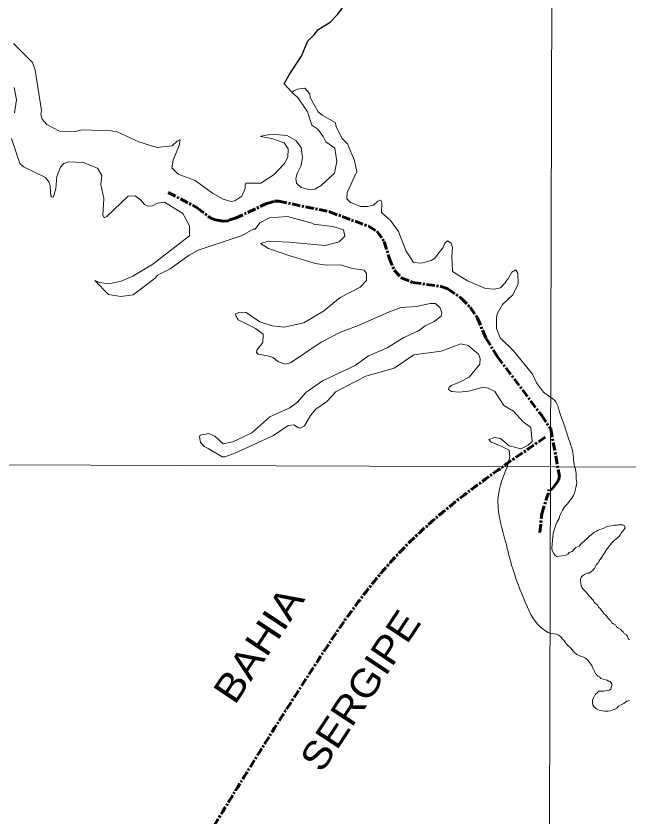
# Model space of a CAD drawing. Extents: x 553962 to 842807, y 8883888 to 9032388.
# Drawn here: x 602069 to 610893, y 8944676 to 8956199 of the extents above; entities that cross this region are included whole.
import ezdxf
from ezdxf.enums import TextEntityAlignment as Align

# ---------------------------------------------------------------- set-up
doc = ezdxf.new("R2010")
doc.units = 0
doc.header["$LTSCALE"] = 20
doc.linetypes.add('LONG_DASH_SHORT_DASH', pattern=[9.9, 6, -1.2, 1.5, -1.2])
for name, color, linetype, lineweight in [('1', 7, 'Continuous', 13), ('24', 7, 'Continuous', 25), ('25', 7, 'Continuous', 13), ('7', 7, 'LONG_DASH_SHORT_DASH', 60)]:
    doc.layers.add(name, color=color, linetype=linetype, lineweight=lineweight)
doc.layers.add('42', color=7, linetype='Continuous')

msp = doc.modelspace()

# ---------------------------------------------------------------- linework, layer by layer
at = {"layer": '1'}
msp.add_line((565315.27, 8949866.81), (791497.68, 8949052.23), dxfattribs=at)
msp.add_lwpolyline([(609971.86, 9023551.79), (609764.7, 8949706.73), (609734.23, 8939404.42)], dxfattribs=at)
at = {"layer": '24'}
msp.add_lwpolyline([(606039.31, 8955103.84), (605929.59, 8955224.49), (605999.41, 8955353.7), (606179.95, 8955619.26), (606269.21, 8955840.15), (606360.18, 8955926.93), (606411.54, 8955999.45), (606589.93, 8956112.09), (606699.78, 8956226.08), (606821.62, 8956390.61), (606950.74, 8956641.4)], dxfattribs=at)
at = {"layer": '25'}
for points in [[(604895.77, 8953649.38), (604648, 8953830.76), (604402.71, 8953921.21), (604313.52, 8954010.13), (604331.81, 8954124.84), (604415.98, 8954332.43), (604432.65, 8954411.53), (604424.88, 8954413.62), (604386.71, 8954398.65), (604315.17, 8954329.96), (604098.3, 8954307.61), (603837.49, 8954388.19), (603522.62, 8954529.53), (603434.32, 8954545.52), (603019.34, 8954562.05), (602920.82, 8954535.86), (602695.5, 8954540.95), (602512.31, 8954636.91), (602447.16, 8954715.82), (602427.66, 8954781.3), (602434.09, 8954838.55), (602343.71, 8955420.45), (602307.57, 8955528.74), (602034.64, 8955801.44)], [(602040.92, 8955167.5), (602075.22, 8954992.17), (602048.28, 8954806.15)], [(609755.41, 8950712.19), (609661.08, 8950783.49), (609561.02, 8950917.89), (609502.25, 8951042.12), (609232.77, 8951376.91), (609037.83, 8951563.29), (608987.2, 8951699.74), (608983.45, 8951846.47), (608997.54, 8951911.81), (609071.48, 8952043.08), (609222.78, 8952181.28), (609297.8, 8952340.25), (609291.96, 8952494.57), (609262.28, 8952545.13), (609208.42, 8952508.86), (609150.13, 8952407.83), (609136.96, 8952393.44), (609112.19, 8952354.86), (609043.46, 8952286.22), (608950.89, 8952264.98), (608829.48, 8952275.19), (608570.56, 8952384.43), (608354.73, 8952517.41), (608341.8, 8952734.83), (608352.32, 8952862.73), (608331.7, 8952926.34), (608281.35, 8952961.49), (608241.55, 8952927.49), (608214.11, 8952858.4), (608092.26, 8952708.36), (608046.93, 8952676.21), (607900.68, 8952638.07), (607791.62, 8952649.02), (607678.69, 8952823.71), (607576.21, 8953096.81), (607460.34, 8953252.1), (607330.53, 8953366.96), (607335.29, 8953510.5), (607319.77, 8953546.92), (607315.4, 8953548.86), (607278.7, 8953534.58), (607216.45, 8953473.07), (607127, 8953454.34), (607030.45, 8953457.35), (606882.1, 8953514.2), (606832.13, 8953564.07), (606834.97, 8953655.87), (606976.13, 8953957.66), (606939.6, 8954118.48), (606839.85, 8954356.15), (606764.01, 8954436.78), (606681.57, 8954591.6), (606663.75, 8954666.77), (606474.59, 8954769.01), (606418.99, 8954817.65), (606301.85, 8955025.49), (606297.57, 8955076.67), (606224.72, 8955160.04), (606120.78, 8955143.18), (606065.22, 8955120.14), (606045.09, 8955091.14), (606126.75, 8955027.88), (606264.45, 8954818.08), (606327.58, 8954629.31), (606412.59, 8954570.96)], [(606412.59, 8954570.96), (606492.42, 8954462.31), (606527.48, 8954387.4), (606659.34, 8954296.92), (606685.97, 8954102.54), (606651.77, 8953936.69), (606463.94, 8953759.92), (606370.34, 8953707.35), (606285.07, 8953700.22), (606172.62, 8953730.11), (606105.63, 8953789.74), (606097.95, 8953860.61), (606114.52, 8953932.02), (606175.83, 8954045.51), (606193.69, 8954164.22), (606175.65, 8954305.37), (606098.84, 8954404.12), (605973.22, 8954477.06), (605744.8, 8954495.84), (605598.15, 8954469.78), (605590.55, 8954462.32), (605753.18, 8954432.76), (605930.13, 8954372.2), (605986.41, 8954284.24), (605983.73, 8954165.71), (605933.23, 8954074.08), (605787.39, 8953917.32), (605593.6, 8953790.96), (605376.36, 8953790.07), (605366.23, 8953765.9), (605368.2, 8953714.07), (605319.17, 8953604.47), (605221.12, 8953536.71), (605160.92, 8953526.63), (605051.41, 8953560.77), (604895.77, 8953649.38)], [(602004.35, 8954436.38), (602125.06, 8954075.98), (602178.85, 8954026.52), (602495.43, 8953875), (602540.82, 8953812.85), (602559.87, 8953751.03), (602570.99, 8953608.96), (602584.97, 8953593.42), (602602.06, 8953591.87), (602614.48, 8953612.06), (602644.03, 8953712.83), (602654.8, 8953889.16), (602707.23, 8954022.74), (602755.21, 8954075.41), (602826.15, 8954100.6), (603037.52, 8954088.32), (603242.57, 8954009.99), (603302.42, 8953902.26), (603291.61, 8953774.78), (603334.31, 8953568.72), (603320.8, 8953334.79), (603337.89, 8953292.82), (603376.73, 8953311.48), (603681.79, 8953605.2), (603783.26, 8953607.13), (603860.37, 8953553.35), (603916.86, 8953484.51), (603968.39, 8953462.41), (604033.68, 8953462.83), (604105.82, 8953505.19), (604208.03, 8953515.82), (604469.29, 8953354.23), (604566.22, 8953179.09), (604565.66, 8953033.19)], [(604565.66, 8953033.19), (604039.75, 8952623.69), (603750.99, 8952453.44), (603580.98, 8952379.36), (603408.93, 8952341.92), (603268.42, 8952362.51), (603202.96, 8952391.34), (603399.08, 8952188.27), (603575.43, 8952157.85), (603757.41, 8952182.46), (604071.53, 8952424.08), (604106.4, 8952466.16), (604288.1, 8952555.77), (604561.12, 8952755.58), (604691.93, 8952825.38), (605325.85, 8953035.44), (605483.98, 8953128.58), (605510.95, 8953128.39), (605579.5, 8953221.74), (605719.58, 8953290.37), (605976.15, 8953309.99), (606348.42, 8953209.82), (606349.1, 8953199.29), (606627.47, 8953165.95), (606782.21, 8953118.87), (606803.09, 8953027.28), (606720.59, 8952947.38), (606519.62, 8952891.64), (606003.17, 8952941.13)], [(606003.17, 8952941.13), (605703.85, 8952954.5), (605588.05, 8952922.17), (605703.85, 8952849.41), (605995.31, 8952749.28), (606381.58, 8952634.09), (606534.46, 8952611), (606739.13, 8952617.53), (606911.57, 8952561.53), (607081.01, 8952539.16), (607113.42, 8952492.76), (607113.49, 8952391.11), (607023.76, 8952292.01), (606734.53, 8952146.45), (606495.7, 8951946.03), (606213.17, 8951778.67), (605928.97, 8951719.63), (605757.01, 8951735.04), (605578.67, 8951796.63), (605382.12, 8951930.44), (605288.77, 8951932.5), (605226.83, 8951908.25), (605232.21, 8951881.3), (605267.22, 8951822.03), (605514.49, 8951699.36), (605627.5, 8951614.51), (605619.97, 8951495.76), (605536.31, 8951386.53), (605528.7, 8951351.67), (605555.21, 8951329.76), (605690.37, 8951305.31), (605763.94, 8951282.95), (605848.76, 8951216.08), (605942.05, 8951185.57), (606017.98, 8951204.43), (606463.17, 8951500.38), (606738.57, 8951647.1), (607011.11, 8951745.51), (607430.11, 8951933.64), (607613.56, 8951999.1), (607833.09, 8952016.12), (608030.09, 8952056.37), (608109.88, 8952056.56), (608176.94, 8951997.99), (608199.31, 8951925.64), (608189.78, 8951877.57), (608090.18, 8951799.8), (607960.93, 8951735.56), (607862.51, 8951666.15), (607653, 8951570.47), (607410.81, 8951418.35), (607144.41, 8951302.59), (606950.85, 8951166.62), (606482.07, 8950942.3), (606242.92, 8950775.16), (606122.98, 8950635.49), (606012.07, 8950556.73), (605724.98, 8950424.54), (605463.82, 8950193.52), (605190.64, 8950065.54), (605051.5, 8950037.13), (604931.86, 8950147.32), (604842.36, 8950185.97), (604720.26, 8950162.56), (604710.06, 8950138.37)], [(604710.06, 8950138.37), (604726.55, 8950056.63), (604775.03, 8950000.05), (604833.22, 8949967.43), (605034.79, 8949852.01), (605074.26, 8949852.08), (605210.64, 8949895.62), (605776.51, 8950159.43), (605984.72, 8950300.27), (606065.95, 8950310.7), (606133.56, 8950266.23), (606157.8, 8950260.84), (606219.7, 8950297.55), (606309.22, 8950444.49), (606386.79, 8950535.4), (606539.03, 8950640.57), (606678.96, 8950789), (607103.13, 8951009.82), (607511.37, 8951127.57), (607793.41, 8951318.1), (608189.83, 8951370.01), (608470.07, 8951476.07), (608576.25, 8951452.35), (608726.23, 8951326.42), (608749.75, 8951266.5), (608747.22, 8951186.91), (608590.81, 8950999.13), (608464.36, 8950928.08), (608333.9, 8950879.45), (608305.42, 8950852.73), (608293.36, 8950818.97), (608336.77, 8950788.83), (608449.98, 8950780.24), (608584.39, 8950796.93), (608792.75, 8950853.34), (608865.71, 8950839.84)], [(608865.71, 8950839.84), (608961.26, 8950792.17), (609092.6, 8950588.97), (609228.59, 8950508.53), (609370.57, 8950354.85), (609478.95, 8950274.08), (609498.71, 8950068.92), (609441.2, 8950017.15), (609336.57, 8949965), (609169.41, 8950008.42), (609042.57, 8950111.59), (608957.67, 8950128.61), (608874.18, 8950101.26), (608908.73, 8950059.51), (609044.94, 8950008.91), (609169.66, 8949947.6), (609179.75, 8949852.81), (609136.99, 8949702.65)], [(609792.58, 8948650.33), (609799.1, 8948692.65), (609802.35, 8948751.25), (609825.16, 8948822.87), (609838.19, 8948868.44), (609860.99, 8948914.02), (609887.05, 8948962.85), (609893.56, 8948992.14), (609916.37, 8949044.23), (609935.91, 8949083.29), (609968.49, 8949132.12), (610001.06, 8949167.93), (610023.87, 8949190.72), (610040.15, 8949220.02), (610069.47, 8949252.57), (610095.53, 8949294.89), (610115.08, 8949346.97), (610121.59, 8949382.78), (610134.62, 8949428.36), (610141.14, 8949473.93), (610130.74, 8949532.94), (610130.93, 8949557.98), (610131.08, 8949578), (610131.31, 8949608.05), (610129.04, 8949638.1), (610124.3, 8949673.18), (610116.95, 8949693.26), (610108.9, 8949704.16)], [(610788.59, 8947343.19), (610773.74, 8947363.31), (610741.38, 8947383.55), (610714, 8947401.26), (610696.72, 8947431.42), (610669.3, 8947444.12), (610646.91, 8947459.29), (610629.61, 8947486.94), (610607.24, 8947504.61), (610592.4, 8947527.24), (610577.55, 8947547.37), (610560.21, 8947570.02), (610537.86, 8947590.19), (610515.56, 8947617.88), (610498.2, 8947638.02), (610480.85, 8947658.17), (610456.03, 8947683.37), (610438.77, 8947716.02), (610408.91, 8947736.25), (610389.08, 8947758.92), (610381.73, 8947778.99), (610361.87, 8947799.15), (610342.03, 8947821.82), (610319.68, 8947841.99), (610299.9, 8947872.16), (610282.54, 8947892.3), (610265.19, 8947912.45), (610232.92, 8947945.21), (610213.07, 8947965.37), (610205.76, 8947990.45), (610198.56, 8948030.55), (610196.34, 8948068.12), (610196.51, 8948090.66), (610206.69, 8948113.12), (610224.37, 8948135.54), (610254.51, 8948152.86), (610292.2, 8948175.14), (610319.71, 8948174.96), (610342.37, 8948194.84), (610367.53, 8948214.7), (610395.23, 8948239.55), (610407.93, 8948264.5), (610425.7, 8948299.43), (610450.88, 8948321.8), (610458.56, 8948344.28), (610471.23, 8948366.73), (610493.91, 8948389.11), (610533.44, 8948456.17), (610564.48, 8948504.92), (610611.04, 8948566.96), (610646.47, 8948613.24), (610686.77, 8948650.52), (610711.93, 8948670.39), (610749.71, 8948705.18), (610767.39, 8948727.6), (610787.65, 8948760.01), (610807.83, 8948782.41), (610838.18, 8948827.27), (610825.92, 8948859.9), (610803.49, 8948870.06), (610770.98, 8948870.28), (610740.95, 8948867.97), (610720.92, 8948865.6), (610683.39, 8948863.35), (610663.34, 8948858.47), (610630.79, 8948853.68), (610600.74, 8948848.87), (610573.21, 8948846.55), (610540.55, 8948826.74), (610505.44, 8948814.45), (610475.33, 8948802.13), (610447.76, 8948794.8), (610427.64, 8948779.92), (610392.49, 8948762.62), (610372.37, 8948747.74), (610330.07, 8948712.19), (610330.07, 8948712.19), (610297.5, 8948676.38), (610297.5, 8948676.38), (610248.63, 8948637.31), (610219.32, 8948611.27), (610219.32, 8948611.27), (610193.26, 8948585.23), (610173.71, 8948562.44), (610128.11, 8948542.91), (610102.05, 8948520.12), (610075.99, 8948484.31), (610033.64, 8948471.29), (610010.84, 8948448.51), (609975, 8948428.97), (609932.65, 8948422.46), (609892.17, 8948420.45), (609854.47, 8948415.95), (609854.47, 8948415.95), (609825.16, 8948432.23), (609808.87, 8948458.27), (609808.87, 8948458.27), (609789.32, 8948500.59), (609782.81, 8948533.14), (609789.32, 8948588.48), (609792.58, 8948650.33)], [(609757.51, 8947308.32), (609815.92, 8947301.82), (609850.43, 8947294.15), (609884.93, 8947280.74), (609915.6, 8947253.92), (609930.94, 8947229.02), (609953.94, 8947209.86), (609969.28, 8947183.04), (609969.28, 8947183.04), (609998.04, 8947148.56), (609998.04, 8947148.56), (610019.12, 8947129.4), (610043.05, 8947109.04), (610060.4, 8947088.9), (610082.65, 8947053.71), (610107.48, 8947031), (610141.81, 8947004.88), (610141.81, 8947004.88), (610194.64, 8946980.36), (610227.06, 8946967.62), (610266.94, 8946949.84), (610299.24, 8946922.09), (610314.09, 8946901.96), (610331.45, 8946881.81), (610356.19, 8946846.6), (610368.47, 8946816.48), (610388.23, 8946783.81), (610395.58, 8946763.73), (610412.82, 8946728.56), (610445.05, 8946690.8), (610469.98, 8946680.62), (610487.3, 8946655.47), (610522.25, 8946647.72), (610554.69, 8946637.5), (610577.16, 8946632.34), (610599.55, 8946617.17), (610622.03, 8946612.02), (610644.29, 8946579.32), (610644.11, 8946556.8), (610638.9, 8946529.29), (610631.21, 8946504.3), (610613.99, 8946490.73), (610590.31, 8946483.97), (610556.48, 8946480.59), (610530.94, 8946474.92), (610500.93, 8946475.12), (610465.92, 8946475.36), (610443.29, 8946460.48), (610410.57, 8946433.16), (610390.3, 8946398.24), (610381.69, 8946376.92), (610369.29, 8946345.37), (610365.9, 8946308.18), (610374.93, 8946274.37), (610391.84, 8946250.71), (610418.9, 8946220.28), (610453.86, 8946205.05), (610476.31, 8946197.39), (610513.77, 8946189.63), (610543.76, 8946186.94), (610588.78, 8946186.64), (610626.31, 8946188.89), (610646.41, 8946201.27), (610678.98, 8946208.57), (610716.65, 8946228.35), (610744.41, 8946260.71), (610782.06, 8946277.99), (610819.72, 8946297.77), (610842.36, 8946315.14), (610862.51, 8946332.53), (610882.55, 8946337.4), (610902.6, 8946342.28)], [(610900.14, 8947212.27), (610882.79, 8947232.41), (610870.51, 8947262.53), (610855.68, 8947285.16), (610825.82, 8947305.39), (610813.47, 8947325.5), (610788.59, 8947343.19)]]:
    msp.add_lwpolyline(points, dxfattribs=at)
for points in [[(610108.9, 8949704.16), (610092.82, 8949844.82), (610081.34, 8949930.87), (610018.24, 8950125.92), (609960.87, 8950309.5), (609886.29, 8950521.77), (609817.45, 8950670.93), (609755.41, 8950712.19)], [(609136.99, 8949702.65), (609009.97, 8949279.29), (609102.4, 8948678.48), (609204.07, 8948290.27), (609407.42, 8947735.67), (609656.99, 8947365.95), (609757.51, 8947308.32)]]:
    msp.add_spline(points, degree=3, dxfattribs=at)
at = {"layer": '7'}
for points in [[(604260.61, 8953658.89), (604677.06, 8953437.89), (604865.42, 8953292.97), (604936.74, 8953262.7), (605049.15, 8953243.24), (605133.18, 8953249.72), (605140.2, 8953264.86), (605226.65, 8953286.58), (605667.42, 8953493.96), (605788.21, 8953530.64), (605849.27, 8953532.86), (606579.68, 8953379.39), (607141.73, 8953171.85), (607262.59, 8953100.6), (607368.81, 8952953.26), (607439.99, 8952718.17), (607513.46, 8952540.9), (607615.02, 8952426.23), (607782.58, 8952361), (608175.07, 8952307.14), (608287.48, 8952268.24), (608473.59, 8952138.36), (608607.4, 8952004.5), (608709.03, 8951855.35), (608834.55, 8951558.96), (609001.05, 8951288.73), (609632.09, 8950450.19), (609766.13, 8950251.32)], [(609766.13, 8950251.32), (609892.09, 8949571.78), (609876.65, 8949511.75), (609848.84, 8949469.34), (609818.55, 8949431.95), (609785.73, 8949389.57), (609763.61, 8949371.82)], [(609608.91, 8948758.34), (609638.16, 8949029.56), (609745.88, 8949377.25)]]:
    msp.add_lwpolyline(points, dxfattribs=at)
msp.add_spline([(609688.06, 8950131.72), (607584.32, 8948466.39), (606301.71, 8946741.82), (602418.27, 8940294.41)], degree=3, dxfattribs=at)

# ---------------------------------------------------------------- texts
at = {"layer": '42'}
for s, width, p in [('BAHIA', 1.15, (605729.23, 8947032.43)), ('SERGIPE', 1.1, (607190.82, 8946373.85))]:
    msp.add_text(s, height=400, rotation=56.48, dxfattribs=dict(at, width=width)).set_placement(p, align=Align.CENTER)

doc.saveas('drawing.dxf')
